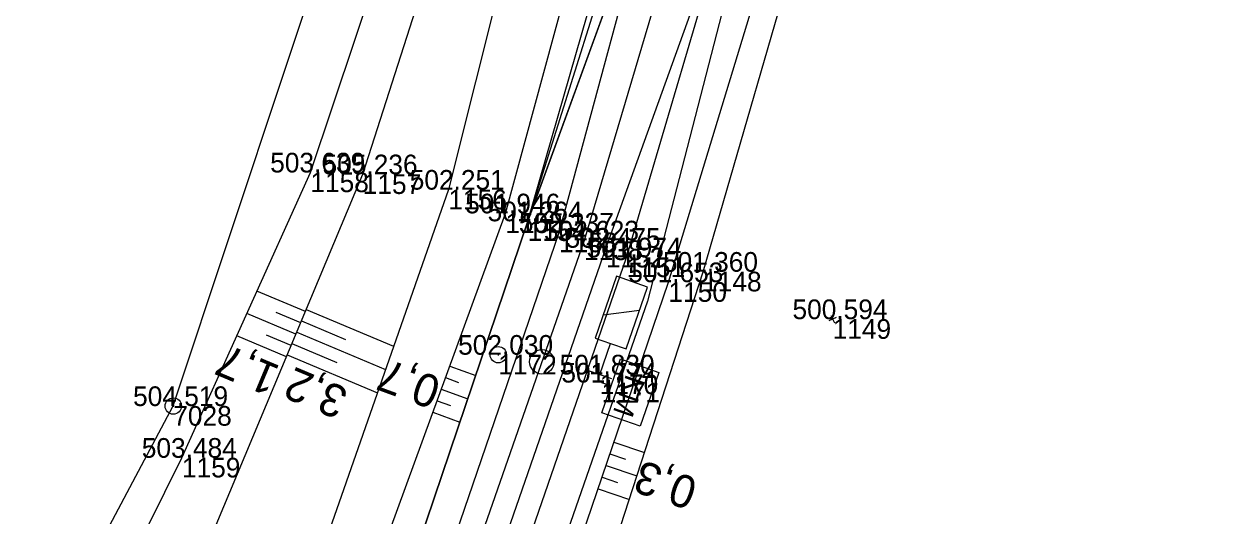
# Model space of a CAD drawing. Extents: x -1234191 to 23050, y -1290331 to -741191.
# Drawn here: x -865201.5 to -865128.1, y -1106503.9 to -1106473.9 of the extents above; entities that cross this region are included whole.
import ezdxf

# ---------------------------------------------------------------- set-up
doc = ezdxf.new("R2010")
doc.units = 0
for name, color, linetype in [('Vrstva 1', 7, 'Continuous'), ('Vrstva 4', 7, 'Continuous'), ('Vrstva 48', 7, 'Continuous'), ('Vrstva 49', 7, 'Continuous'), ('Vrstva 53', 7, 'Continuous'), ('Vrstva 60', 7, 'Continuous'), ('Vrstva 61', 7, 'Continuous'), ('Vrstva 7', 7, 'Continuous')]:
    doc.layers.add(name, color=color, linetype=linetype)

msp = doc.modelspace()

# ---------------------------------------------------------------- linework, layer by layer
at = {"layer": 'Vrstva 1'}
msp.add_lwpolyline([(-865141.694, -1106364.628), (-865143.949, -1106381.706), (-865145.663, -1106393.407), (-865148.036, -1106408.078), (-865150.72, -1106422.779), (-865152.786, -1106432.879), (-865153.146, -1106434.566), (-865154.41, -1106440.229), (-865157.381, -1106452.545), (-865157.84, -1106454.348), (-865160.078, -1106462.781), (-865167.307, -1106487.117), (-865175.71, -1106511.237), (-865184.942, -1106534.458), (-865195.113, -1106557.053), (-865201.678, -1106570.418), (-865208.41, -1106583.473), (-865215.483, -1106596.778), (-865222.489, -1106609.8), (-865233.038, -1106629.537), (-865243.152, -1106649.202), (-865252.852, -1106669.446), (-865261.699, -1106689.97), (-865270.219, -1106713.528)], dxfattribs=at)
at = {"layer": 'Vrstva 4'}
for points in [[(-865156.648, -1106438.856), (-865159.938, -1106453.925), (-865161.87, -1106460.795), (-865162.624, -1106463.654), (-865170.748, -1106485.949), (-865178.838, -1106509.895), (-865188.131, -1106532.809), (-865198.217, -1106555.548), (-865204.97, -1106568.82), (-865211.887, -1106582.034), (-865218.584, -1106595.147), (-865225.781, -1106608.29), (-865236.08, -1106628.11), (-865246.442, -1106647.383), (-865256.292, -1106667.452), (-865264.954, -1106688.91), (-865272.837, -1106712.229)], [(-865271.615, -1106713.21), (-865263.162, -1106689.661), (-865254.176, -1106668.829), (-865244.476, -1106648.47), (-865234.433, -1106628.87), (-865223.779, -1106609.297), (-865216.771, -1106596.03), (-865209.789, -1106582.882), (-865202.969, -1106569.898), (-865196.43, -1106556.405), (-865186.341, -1106533.853), (-865176.979, -1106510.415), (-865168.841, -1106486.638), (-865162.625, -1106463.659)], [(-865158.064, -1106465.607), (-865165.982, -1106487.562), (-865174.289, -1106511.517), (-865183.571, -1106534.983), (-865193.795, -1106557.581), (-865200.209, -1106570.998), (-865207.065, -1106584.388), (-865214.006, -1106597.528), (-865221.059, -1106610.67), (-865231.818, -1106630.353), (-865241.815, -1106649.844), (-865251.426, -1106670.039), (-865260.377, -1106690.753), (-865268.795, -1106714.122)], [(-865267.2, -1106714.686), (-865258.682, -1106691.016), (-865249.647, -1106670.732), (-865240.093, -1106650.697), (-865229.832, -1106630.402), (-865219.65, -1106611.357), (-865212.341, -1106598.412), (-865205.779, -1106585.162), (-865199.044, -1106571.616), (-865192.16, -1106557.804), (-865181.996, -1106535.683), (-865172.937, -1106511.933), (-865164.712, -1106488.151), (-865158.064, -1106465.607)]]:
    msp.add_lwpolyline(points, dxfattribs=at)
at = {"layer": 'Vrstva 48'}
for p, q in [((-865184.319, -1106491.449), (-865187.279, -1106490.212)), ((-865184.898, -1106492.832), (-865187.895, -1106491.58)), ((-865184.609, -1106492.14), (-865186.098, -1106491.518)), ((-865184.274, -1106491.341), (-865178.936, -1106493.572)), ((-865184.563, -1106492.033), (-865181.873, -1106493.157)), ((-865185.476, -1106494.216), (-865188.511, -1106492.948)), ((-865185.187, -1106493.524), (-865186.695, -1106492.894)), ((-865184.853, -1106492.725), (-865179.431, -1106494.99)), ((-865185.142, -1106493.417), (-865182.411, -1106494.558)), ((-865185.431, -1106494.109), (-865179.927, -1106496.409)), ((-865175.514, -1106494.783), (-865173.928, -1106495.362)), ((-865175.771, -1106495.488), (-865174.97, -1106495.78)), ((-865176.028, -1106496.193), (-865174.408, -1106496.783)), ((-865176.285, -1106496.897), (-865175.467, -1106497.196)), ((-865176.542, -1106497.602), (-865174.889, -1106498.205)), ((-865165.488, -1106499.428), (-865163.622, -1106500.065)), ((-865165.73, -1106500.138), (-865164.792, -1106500.458)), ((-865165.972, -1106500.848), (-865164.084, -1106501.492)), ((-865166.214, -1106501.558), (-865165.265, -1106501.882)), ((-865166.456, -1106502.268), (-865164.547, -1106502.919))]:
    msp.add_line(p, q, dxfattribs=at)
at = {"layer": 'Vrstva 49'}
for p, q in [((-865151.914, -1106491.812), (-865152.364, -1106492.03)), ((-865152.248, -1106491.696), (-865152.03, -1106492.146))]:
    msp.add_line(p, q, dxfattribs=at)
for points in [[(-865230.462, -1106573.823), (-865223.862, -1106561.388), (-865214.586, -1106544.421), (-865204.357, -1106525.562), (-865191.858, -1106500.381), (-865184.017, -1106482.969), (-865173.088, -1106450.335), (-865169.852, -1106448.7)], [(-865169.852, -1106448.7), (-865167.359, -1106451.22), (-865175.596, -1106484.018)], [(-865227.857, -1106573.645), (-865220.68, -1106561.323), (-865212.743, -1106547.848), (-865200.777, -1106527.405), (-865190.23, -1106505.59), (-865180.822, -1106483.081), (-865170.598, -1106451.245)], [(-865273.869, -1106712.177), (-865265.744, -1106688.568), (-865256.292, -1106667.452), (-865246.442, -1106647.383), (-865236.08, -1106628.11), (-865225.781, -1106608.29), (-865218.584, -1106595.147), (-865211.887, -1106582.034), (-865204.97, -1106568.82), (-865198.217, -1106555.548), (-865188.131, -1106532.809), (-865178.838, -1106509.895), (-865170.748, -1106485.949), (-865164.541, -1106464.381), (-865164.846, -1106464.24), (-865163.929, -1106461.542), (-865163.004, -1106456.612), (-865162.577, -1106456.564), (-865161.662, -1106454.332), (-865161.987, -1106456.016), (-865161.627, -1106456.279), (-865162.24, -1106460.698)], [(-865172.116, -1106485.465), (-865165.589, -1106461.505), (-865163.376, -1106454.754)], [(-865170.748, -1106485.949), (-865162.625, -1106463.659), (-865162.994, -1106463.557)], [(-865170.748, -1106485.949), (-865163.919, -1106464.283), (-865163.623, -1106464.535), (-865162.994, -1106463.557)], [(-865264.559, -1106716.168), (-865254.102, -1106692.627), (-865247.21, -1106672.8), (-865237.221, -1106653.588), (-865223.815, -1106628.84), (-865216.064, -1106613.836), (-865208.597, -1106599.294), (-865202.091, -1106586.892), (-865196.196, -1106572.749), (-865189.535, -1106559.166), (-865179.707, -1106538.075), (-865170.261, -1106513.43), (-865162.16, -1106489.665), (-865154.674, -1106465.044), (-865156.454, -1106464.438)], [(-865196.196, -1106572.749), (-865186.65, -1106559.195), (-865177.983, -1106537.517), (-865168.089, -1106513.849), (-865160.045, -1106489.027), (-865153.592, -1106466.765), (-865154.494, -1106464.309), (-865156.454, -1106464.438)], [(-865175.596, -1106484.018), (-865183.872, -1106507.694), (-865193.506, -1106530.481), (-865205.68, -1106552.302), (-865213.363, -1106563.893), (-865221.272, -1106576.331), (-865227.793, -1106588.699)], [(-865297.802, -1106910.945), (-865301.487, -1106884.828), (-865301.568, -1106862.296), (-865300.662, -1106837.393), (-865298.366, -1106810.159), (-865294.526, -1106785.601), (-865287.978, -1106760.271), (-865282.969, -1106736.073), (-865277.682, -1106710.809), (-865271.218, -1106686.119), (-865260.833, -1106663.971), (-865250.754, -1106645.729), (-865240.743, -1106625.956), (-865230.038, -1106606.795), (-865221.819, -1106591.382), (-865215.708, -1106580.006), (-865206.84, -1106567.395), (-865200.803, -1106554.973), (-865189.895, -1106532.431), (-865180.715, -1106509.043), (-865172.116, -1106485.465)]]:
    msp.add_lwpolyline(points, dxfattribs=at)
at = {"layer": 'Vrstva 53'}
msp.add_line((-865192.37, -1106497.177), (-865192.402, -1106497.271), dxfattribs=at)
for points in [[(-865227.657, -1105917.883), (-865232.359, -1105922.352), (-865183.089, -1106010.413), (-865167.993, -1106045.384), (-865144.776, -1106101.17), (-865131.987, -1106166.385), (-865125.846, -1106219.007), (-865125.39, -1106238.65), (-865125.959, -1106278.896), (-865132.866, -1106334.647), (-865136.846, -1106381.378), (-865151.633, -1106445.098), (-865163.441, -1106490.832), (-865178.818, -1106535.037), (-865200.93, -1106584.091), (-865238.815, -1106657.436), (-865256.949, -1106698.525)], [(-865292.282, -1106759.439), (-865281.001, -1106690.918), (-865292.094, -1106688.295), (-865256.125, -1106617.237), (-865192.39, -1106497.22), (-865182.07, -1106466.18), (-865172.595, -1106441.084), (-865160.974, -1106443.618), (-865159.329, -1106435.017), (-865146.435, -1106359.55), (-865157.508, -1106356.946), (-865157.004, -1106331.907), (-865151.899, -1106265.922), (-865152.14, -1106213.17), (-865160.59, -1106155.82), (-865173.125, -1106100.651), (-865192.842, -1106055.27), (-865212.4, -1106009.433), (-865251.569, -1105941.084), (-865241.975, -1105927.132)]]:
    msp.add_lwpolyline(points, dxfattribs=at)
msp.add_circle((-865192.386, -1106497.224), 0.499, dxfattribs=at)
at = {"layer": 'Vrstva 60'}
for p, q in [((-865184.017, -1106482.969), (-865184.017, -1106482.969)), ((-865180.822, -1106483.081), (-865180.822, -1106483.081)), ((-865175.596, -1106484.018), (-865175.596, -1106484.018)), ((-865172.116, -1106485.465), (-865172.116, -1106485.465)), ((-865170.748, -1106485.949), (-865170.748, -1106485.949)), ((-865168.841, -1106486.638), (-865168.841, -1106486.638)), ((-865167.307, -1106487.117), (-865167.307, -1106487.117)), ((-865165.982, -1106487.562), (-865165.982, -1106487.562)), ((-865164.712, -1106488.151), (-865164.712, -1106488.151)), ((-865160.045, -1106489.027), (-865160.045, -1106489.027)), ((-865162.16, -1106489.665), (-865162.16, -1106489.665)), ((-865152.139, -1106491.921), (-865152.139, -1106491.921)), ((-865172.549, -1106494.092), (-865172.549, -1106494.092)), ((-865166.354, -1106495.298), (-865166.354, -1106495.298)), ((-865166.245, -1106495.792), (-865166.245, -1106495.792)), ((-865192.386, -1106497.224), (-865192.386, -1106497.224)), ((-865191.858, -1106500.381), (-865191.858, -1106500.381))]:
    msp.add_line(p, q, dxfattribs=at)
at = {"layer": 'Vrstva 7'}
for p, q in [((-865166.147, -1106491.664), (-865163.929, -1106491.377)), ((-865172.533, -1106494.045), (-865172.565, -1106494.139)), ((-865167.062, -1106495.051), (-865165.646, -1106495.545)), ((-865166.245, -1106495.792), (-865165.657, -1106495.997))]:
    msp.add_line(p, q, dxfattribs=at)
msp.add_lwpolyline([(-865166.354, -1106495.298), (-865165.696, -1106493.409), (-865164.752, -1106493.738), (-865163.436, -1106489.961), (-865165.324, -1106489.303), (-865166.64, -1106493.08), (-865165.696, -1106493.409)], dxfattribs=at)
msp.add_lwpolyline([(-865165.084, -1106494.352), (-865162.739, -1106495.169), (-865163.886, -1106498.463), (-865166.231, -1106497.646)], close=True, dxfattribs=at)
for centre, radius in [((-865172.549, -1106494.092), 0.5), ((-865169.887, -1106494.523), 0.75)]:
    msp.add_circle(centre, radius, dxfattribs=at)

# ---------------------------------------------------------------- texts
at = {"layer": 'Vrstva 48'}
for s, rotation, p in [('1,7', 157.31672, (-865185.777, -1106494.821)), ('0,7', 159.96287, (-865175.922, -1106495.566)), ('3,2', 157.31672, (-865181.591, -1106496.228)), ('0,3', 161.17681, (-865160.266, -1106501.704))]:
    msp.add_text(s, height=2, rotation=rotation, dxfattribs=at).set_placement(p)
at = {"layer": 'Vrstva 60'}
for s, p in [('1158', (-865184.017, -1106484.169)), ('1157', (-865180.822, -1106484.281)), ('1156', (-865175.596, -1106485.218)), ('1155', (-865172.116, -1106486.665)), ('1154', (-865170.748, -1106487.149)), ('1153', (-865168.841, -1106487.838)), ('1138', (-865167.307, -1106488.317)), ('1152', (-865165.982, -1106488.762)), ('1151', (-865164.712, -1106489.351)), ('1148', (-865160.045, -1106490.227)), ('1150', (-865162.16, -1106490.865)), ('1149', (-865152.139, -1106493.121)), ('1172', (-865172.549, -1106495.292)), ('1170', (-865166.354, -1106496.498)), ('1171', (-865166.245, -1106496.992)), ('7028', (-865192.386, -1106498.424)), ('1159', (-865191.858, -1106501.581))]:
    msp.add_text(s, height=1.2, dxfattribs=at).set_placement(p)
at = {"layer": 'Vrstva 61'}
for s, p in [('503.639', (-865186.471, -1106482.969)), ('505.236', (-865183.274, -1106483.081)), ('502.251', (-865177.953, -1106484.018)), ('501.946', (-865174.568, -1106485.465)), ('501.264', (-865173.199, -1106485.949)), ('502.337', (-865171.293, -1106486.638)), ('502.623', (-865169.759, -1106487.117)), ('502.475', (-865168.438, -1106487.562)), ('501.974', (-865167.163, -1106488.151)), ('501.360', (-865162.496, -1106489.027)), ('501.653', (-865164.612, -1106489.665)), ('500.594', (-865154.59, -1106491.921)), ('502.030', (-865175, -1106494.092)), ('501.830', (-865168.805, -1106495.298)), ('501.774', (-865168.696, -1106495.792)), ('504.519', (-865194.84, -1106497.224)), ('503.484', (-865194.309, -1106500.381))]:
    msp.add_text(s, height=1.2, dxfattribs=at).set_placement(p)
at = {"layer": 'Vrstva 7'}
msp.add_text('KM', height=1.2469, rotation=250.79253, dxfattribs=at).set_placement((-865164.738, -1106495.24))

doc.saveas('drawing.dxf')
